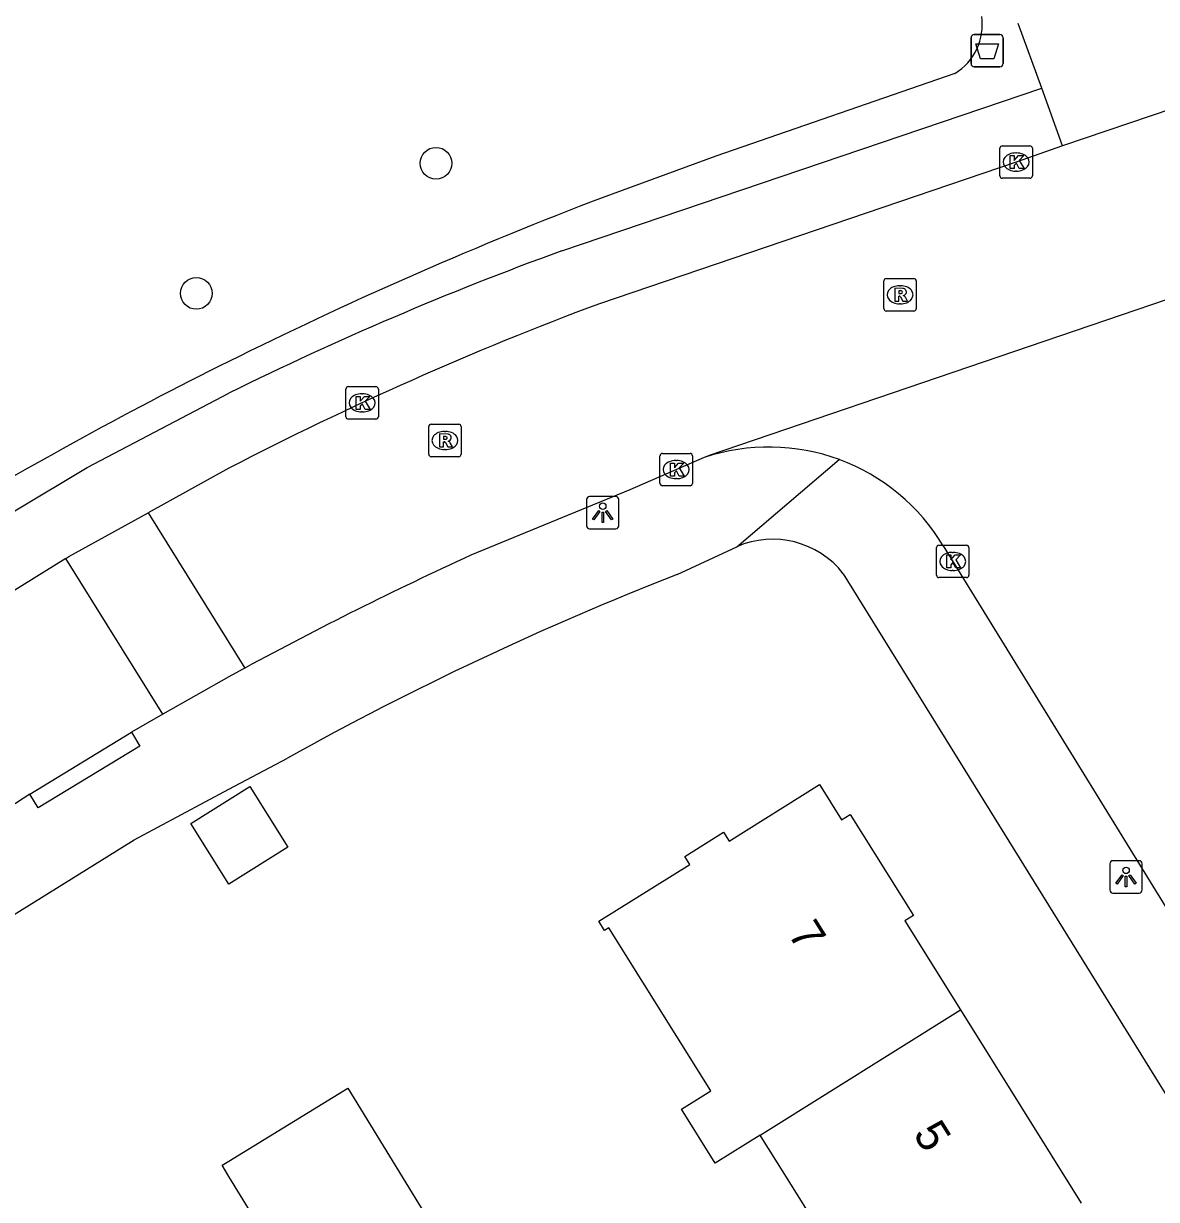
# Model space of a CAD drawing. Extents: x 160037 to 160839, y 385326 to 386441.
# Drawn here: x 160493.67 to 160528.6, y 386357 to 386393.26 of the extents above; entities that cross this region are included whole.
import ezdxf

# ---------------------------------------------------------------- set-up
doc = ezdxf.new("R2010")
doc.units = 0
for name, color, linetype in [('IMGEO_Afvalbak', 7, 'Continuous'), ('IMGEO_Boom', 7, 'Continuous'), ('IMGEO_Kolk', 7, 'Continuous'), ('IMGEO_Lichtpunt', 7, 'Continuous'), ('IMGEO_Pand', 7, 'Continuous'), ('IMGEO_Pand_nummerreeks', 7, 'Continuous'), ('IMGEO_Parkeervlak_open', 7, 'Continuous'), ('IMGEO_Rijbaan_lokaal_open', 7, 'Continuous'), ('IMGEO_Rioolput', 7, 'Continuous'), ('IMGEO_Voetpad_open', 7, 'Continuous')]:
    doc.layers.add(name, color=color, linetype=linetype)

msp = doc.modelspace()

# ---------------------------------------------------------------- linework, layer by layer
at = {"layer": 'IMGEO_Afvalbak'}
for p, q in [((160522.885, 386392.023), (160522.885, 386392.823)), ((160522.885, 386392.823), (160522.885, 386392.023)), ((160522.985, 386392.923), (160523.775, 386392.923)), ((160523.775, 386392.923), (160522.985, 386392.923)), ((160523.875, 386392.823), (160523.875, 386392.023)), ((160523.875, 386392.023), (160523.875, 386392.823)), ((160523.775, 386391.923), (160522.985, 386391.923)), ((160522.985, 386391.923), (160523.775, 386391.923))]:
    msp.add_line(p, q, dxfattribs=at)
msp.add_lwpolyline([(160523.028, 386392.637), (160523.732, 386392.637), (160523.583, 386392.167), (160523.177, 386392.167), (160523.028, 386392.637)], dxfattribs=at)
for centre, start, end in [((160522.985, 386392.823), 90, 180), ((160522.985, 386392.823), 90, 180), ((160523.775, 386392.823), 0, 90), ((160523.775, 386392.823), 360, 90), ((160522.985, 386392.023), 180, 270), ((160522.985, 386392.023), 180, 270), ((160523.775, 386392.023), 270, 0), ((160523.775, 386392.023), 270, 0)]:
    msp.add_arc(centre, 0.1, start, end, dxfattribs=at)
at = {"layer": 'IMGEO_Boom'}
for centre in [(160506.386, 386388.952), (160498.997, 386384.938)]:
    msp.add_circle(centre, 0.489, dxfattribs=at)
at = {"layer": 'IMGEO_Kolk'}
for p, q in [((160523.849, 386389.489), (160524.701, 386389.489)), ((160523.774, 386388.563), (160523.774, 386389.415)), ((160524.262, 386389.269), (160524.287, 386389.269)), ((160524.775, 386389.415), (160524.775, 386388.563)), ((160524.285, 386388.709), (160524.26, 386388.709)), ((160524.701, 386388.489), (160523.849, 386388.489)), ((160503.608, 386381.138), (160503.608, 386381.99)), ((160503.683, 386382.064), (160504.535, 386382.064)), ((160504.096, 386381.844), (160504.121, 386381.844)), ((160504.609, 386381.99), (160504.609, 386381.138)), ((160504.119, 386381.284), (160504.094, 386381.284)), ((160504.535, 386381.064), (160503.683, 386381.064)), ((160513.368, 386380.007), (160514.22, 386380.007)), ((160513.293, 386379.081), (160513.293, 386379.933)), ((160513.781, 386379.787), (160513.806, 386379.787)), ((160514.294, 386379.933), (160514.294, 386379.081)), ((160514.22, 386379.007), (160513.368, 386379.007)), ((160513.804, 386379.227), (160513.779, 386379.227)), ((160521.819, 386376.249), (160521.819, 386377.101)), ((160521.894, 386377.175), (160522.746, 386377.175)), ((160522.82, 386377.101), (160522.82, 386376.249)), ((160522.307, 386376.955), (160522.332, 386376.955)), ((160522.33, 386376.395), (160522.305, 386376.395)), ((160522.746, 386376.175), (160521.894, 386376.175))]:
    msp.add_line(p, q, dxfattribs=at)
for points in [[(160523.849, 386389.489), (160524.701, 386389.489)], [(160523.774, 386388.563), (160523.774, 386389.415)], [(160524.095, 386389.189), (160524.218, 386389.189), (160524.218, 386389.038), (160524.348, 386389.189), (160524.512, 386389.189), (160524.366, 386389.038), (160524.519, 386388.789), (160524.367, 386388.789), (160524.282, 386388.953), (160524.218, 386388.886), (160524.218, 386388.789), (160524.095, 386388.789), (160524.095, 386389.189)], [(160524.775, 386389.415), (160524.775, 386388.563)], [(160524.701, 386388.489), (160523.849, 386388.489)], [(160503.608, 386381.138), (160503.608, 386381.99)], [(160503.683, 386382.064), (160504.535, 386382.064)], [(160504.609, 386381.99), (160504.609, 386381.138)], [(160503.929, 386381.764), (160504.052, 386381.764), (160504.052, 386381.613), (160504.182, 386381.764), (160504.346, 386381.764), (160504.2, 386381.613), (160504.353, 386381.364), (160504.201, 386381.364), (160504.116, 386381.528), (160504.052, 386381.461), (160504.052, 386381.364), (160503.929, 386381.364), (160503.929, 386381.764)], [(160504.535, 386381.064), (160503.683, 386381.064)], [(160513.368, 386380.007), (160514.22, 386380.007)], [(160513.293, 386379.081), (160513.293, 386379.933)], [(160513.614, 386379.707), (160513.737, 386379.707), (160513.737, 386379.556), (160513.867, 386379.707), (160514.031, 386379.707), (160513.885, 386379.556), (160514.038, 386379.307), (160513.886, 386379.307), (160513.801, 386379.471), (160513.737, 386379.404), (160513.737, 386379.307), (160513.614, 386379.307), (160513.614, 386379.707)], [(160514.294, 386379.933), (160514.294, 386379.081)], [(160514.22, 386379.007), (160513.368, 386379.007)], [(160521.819, 386376.249), (160521.819, 386377.101)], [(160521.894, 386377.175), (160522.746, 386377.175)], [(160522.82, 386377.101), (160522.82, 386376.249)], [(160522.14, 386376.875), (160522.263, 386376.875), (160522.263, 386376.724), (160522.393, 386376.875), (160522.557, 386376.875), (160522.411, 386376.724), (160522.564, 386376.475), (160522.412, 386376.475), (160522.327, 386376.639), (160522.263, 386376.572), (160522.263, 386376.475), (160522.14, 386376.475), (160522.14, 386376.875)], [(160522.746, 386376.175), (160521.894, 386376.175)]]:
    msp.add_lwpolyline(points, dxfattribs=at)
for centre, start, end in [((160523.851, 386389.413), 91.552, 178.448), ((160523.851, 386389.413), 91.552, 178.448), ((160524.699, 386389.413), 1.552, 88.448), ((160524.699, 386389.413), 1.552, 88.448), ((160523.851, 386388.565), 181.552, 268.448), ((160523.851, 386388.565), 181.552, 268.448), ((160524.699, 386388.565), 271.552, 358.448), ((160524.699, 386388.565), 271.552, 358.448), ((160503.685, 386381.988), 91.552, 178.448), ((160503.685, 386381.988), 91.552, 178.448), ((160504.533, 386381.988), 1.552, 88.448), ((160504.533, 386381.988), 1.552, 88.448), ((160503.685, 386381.14), 181.552, 268.448), ((160503.685, 386381.14), 181.552, 268.448), ((160504.533, 386381.14), 271.552, 358.448), ((160504.533, 386381.14), 271.552, 358.448), ((160513.37, 386379.931), 91.552, 178.448), ((160513.37, 386379.931), 91.552, 178.448), ((160514.218, 386379.931), 1.552, 88.448), ((160514.218, 386379.931), 1.552, 88.448), ((160513.37, 386379.083), 181.552, 268.448), ((160513.37, 386379.083), 181.552, 268.448), ((160514.218, 386379.083), 271.552, 358.448), ((160514.218, 386379.083), 271.552, 358.448), ((160521.896, 386377.099), 91.552, 178.448), ((160521.896, 386377.099), 91.552, 178.448), ((160522.744, 386377.099), 1.552, 88.448), ((160522.744, 386377.099), 1.552, 88.448), ((160521.896, 386376.251), 181.552, 268.448), ((160521.896, 386376.251), 181.552, 268.448), ((160522.744, 386376.251), 271.552, 358.448), ((160522.744, 386376.251), 271.552, 358.448)]:
    msp.add_arc(centre, 0.0765, start, end, dxfattribs=at)
for centre, major_axis, ratio, start_param, end_param in [((160524.261, 386388.989), (-0.387, 0.002), 0.722429, 4.712389, 7.853982), ((160524.286, 386388.989), (-0.39, 0.002), 0.717154, 1.570796, 4.712389), ((160504.095, 386381.564), (-0.387, 0.002), 0.722429, 4.712389, 7.853982), ((160504.12, 386381.564), (-0.39, 0.002), 0.717154, 1.570796, 4.712389), ((160513.78, 386379.507), (-0.387, 0.002), 0.722429, 4.712389, 7.853982), ((160513.805, 386379.507), (-0.39, 0.002), 0.717154, 1.570796, 4.712389), ((160522.306, 386376.675), (-0.387, 0.002), 0.722429, 4.712389, 7.853982), ((160522.331, 386376.675), (-0.39, 0.002), 0.717154, 1.570796, 4.712389)]:
    msp.add_ellipse(centre, major_axis=major_axis, ratio=ratio, start_param=start_param, end_param=end_param, dxfattribs=at)
at = {"layer": 'IMGEO_Lichtpunt'}
for p, q in [((160511.029, 386378.581), (160511.029, 386377.774)), ((160511.029, 386378.581), (160511.029, 386377.774)), ((160511.931, 386378.676), (160511.123, 386378.676)), ((160511.931, 386378.676), (160511.123, 386378.676)), ((160512.025, 386377.774), (160512.025, 386378.581)), ((160512.025, 386377.774), (160512.025, 386378.581)), ((160511.123, 386377.68), (160511.931, 386377.68)), ((160511.123, 386377.68), (160511.931, 386377.68)), ((160527.166, 386367.351), (160527.166, 386366.544)), ((160527.166, 386367.351), (160527.166, 386366.544)), ((160528.068, 386367.446), (160527.26, 386367.446)), ((160528.068, 386367.446), (160527.26, 386367.446)), ((160528.162, 386366.544), (160528.162, 386367.351)), ((160528.162, 386366.544), (160528.162, 386367.351)), ((160527.26, 386366.45), (160528.068, 386366.45)), ((160527.26, 386366.45), (160528.068, 386366.45))]:
    msp.add_line(p, q, dxfattribs=at)
for points in [[(160511.403, 386378.245), (160511.442, 386378.217), (160511.254, 386377.955), (160511.216, 386377.982), (160511.403, 386378.245)], [(160511.505, 386378.197), (160511.552, 386378.197), (160511.552, 386377.875), (160511.505, 386377.875), (160511.505, 386378.197)], [(160511.615, 386378.217), (160511.653, 386378.244), (160511.84, 386377.982), (160511.801, 386377.954), (160511.615, 386378.217)], [(160527.54, 386367.015), (160527.579, 386366.987), (160527.391, 386366.725), (160527.353, 386366.752), (160527.54, 386367.015)], [(160527.642, 386366.967), (160527.689, 386366.967), (160527.689, 386366.645), (160527.642, 386366.645), (160527.642, 386366.967)], [(160527.752, 386366.987), (160527.79, 386367.014), (160527.977, 386366.752), (160527.938, 386366.724), (160527.752, 386366.987)]]:
    msp.add_lwpolyline(points, dxfattribs=at)
for centre in [(160511.528, 386378.379), (160527.665, 386367.149)]:
    msp.add_circle(centre, 0.0994, dxfattribs=at)
for centre, start, end in [((160511.123, 386378.581), 90, 180), ((160511.123, 386378.581), 90, 180), ((160511.931, 386378.581), 0, 90), ((160511.931, 386378.581), 0, 90), ((160511.123, 386377.774), 180, 270), ((160511.123, 386377.774), 180, 270), ((160511.931, 386377.774), 270, 0), ((160511.931, 386377.774), 270, 360), ((160527.26, 386367.351), 90, 180), ((160527.26, 386367.351), 90, 180), ((160528.068, 386367.351), 0, 90), ((160528.068, 386367.351), 0, 90), ((160527.26, 386366.544), 180, 270), ((160527.26, 386366.544), 180, 270), ((160528.068, 386366.544), 270, 0), ((160528.068, 386366.544), 270, 360)]:
    msp.add_arc(centre, 0.0946, start, end, dxfattribs=at)
at = {"layer": 'IMGEO_Pand'}
for points in [[(160498.828, 386368.592), (160500.649, 386369.731), (160501.82, 386367.86), (160499.999, 386366.721), (160498.828, 386368.592)], [(160516.377, 386358.988), (160514.998, 386358.126), (160513.961, 386359.785), (160514.862, 386360.349), (160511.714, 386365.381), (160511.582, 386365.299), (160511.404, 386365.583), (160514.216, 386367.329), (160514.064, 386367.58), (160515.252, 386368.323), (160515.423, 386368.049), (160518.213, 386369.794), (160518.892, 386368.709), (160519.155, 386368.874), (160521.107, 386365.754), (160520.845, 386365.59), (160522.555, 386362.851)], [(160516.377, 386358.988), (160522.555, 386362.851)], [(160522.555, 386362.851), (160526.285, 386356.886)], [(160499.79, 386358.056), (160500, 386358.185), (160503.667, 386360.431), (160507.827, 386353.641), (160503.951, 386351.266), (160500, 386357.713), (160499.79, 386358.056)], [(160520.108, 386353.023), (160519.997, 386353.2), (160518.285, 386355.938), (160517.138, 386357.771), (160516.413, 386358.931), (160516.377, 386358.988)]]:
    msp.add_lwpolyline(points, dxfattribs=at)
at = {"layer": 'IMGEO_Parkeervlak_open'}
msp.add_lwpolyline([(160525.709, 386389.492), (160525.064, 386391.263)], dxfattribs=at)
at = {"layer": 'IMGEO_Rijbaan_lokaal_open'}
for points in [[(160556.804, 386400.051), (160555.523, 386399.617), (160543.417, 386395.493), (160525.709, 386389.492)], [(160525.709, 386389.492), (160524.271, 386388.988), (160511.426, 386384.622)], [(160532.782, 386386.046), (160532.671, 386386.023), (160514.811, 386379.941), (160514.66, 386379.881)], [(160514.66, 386379.881), (160512.363, 386378.879), (160507.463, 386376.863)], [(160500, 386379.55), (160497.511, 386378.174)], [(160494.973, 386376.764), (160495.069, 386376.823), (160497.511, 386378.174)], [(160497.511, 386378.174), (160500.496, 386373.388)], [(160522.027, 386377.153), (160531.076, 386362.46), (160540.147, 386347.844)], [(160494.973, 386376.764), (160473.261, 386363.294), (160456.063, 386352.621), (160446.537, 386346.545), (160434.965, 386339.324)], [(160497.967, 386371.964), (160494.973, 386376.764)], [(160500.496, 386373.388), (160500.405, 386373.339), (160500.315, 386373.29), (160500, 386373.118), (160497.967, 386371.964)], [(160497.967, 386371.964), (160496.992, 386371.41)], [(160493.857, 386369.5), (160496.992, 386371.41)], [(160493.857, 386369.5), (160491.7, 386368.105)]]:
    msp.add_lwpolyline(points, dxfattribs=at)
for centre, radius, start, end in [((160547.823, 386287.221), 103.979, 110.4901, 117.38276), ((160516.645, 386373.922), 6.281, 69.7071, 108.4213), ((160516.647, 386373.933), 6.27, 30.905, 69.6953), ((160554.887, 386273.061), 114.123, 114.55434, 118.46386)]:
    msp.add_arc(centre, radius, start, end, dxfattribs=at)
at = {"layer": 'IMGEO_Rioolput'}
for p, q in [((160520.194, 386384.47), (160520.194, 386385.322)), ((160520.269, 386385.396), (160521.121, 386385.396)), ((160520.682, 386385.176), (160520.707, 386385.176)), ((160521.195, 386385.322), (160521.195, 386384.47)), ((160521.121, 386384.396), (160520.269, 386384.396)), ((160520.705, 386384.616), (160520.68, 386384.616)), ((160506.161, 386379.978), (160506.161, 386380.83)), ((160506.236, 386380.904), (160507.088, 386380.904)), ((160507.162, 386380.83), (160507.162, 386379.978)), ((160506.649, 386380.684), (160506.674, 386380.684)), ((160506.672, 386380.124), (160506.647, 386380.124)), ((160507.088, 386379.904), (160506.236, 386379.904))]:
    msp.add_line(p, q, dxfattribs=at)
for points in [[(160520.194, 386384.47), (160520.194, 386385.322)], [(160520.269, 386385.396), (160521.121, 386385.396)], [(160520.783, 386385.094), (160520.531, 386385.096), (160520.531, 386384.696)], [(160521.195, 386385.322), (160521.195, 386384.47)], [(160520.531, 386384.696), (160520.655, 386384.696), (160520.655, 386384.858), (160520.666, 386384.858)], [(160520.709, 386385.015), (160520.655, 386385.015), (160520.655, 386384.934)], [(160520.655, 386384.934), (160520.707, 386384.934)], [(160520.713, 386384.829), (160520.784, 386384.696), (160520.924, 386384.696), (160520.859, 386384.822)], [(160521.121, 386384.396), (160520.269, 386384.396)], [(160506.161, 386379.978), (160506.161, 386380.83)], [(160506.236, 386380.904), (160507.088, 386380.904)], [(160507.162, 386380.83), (160507.162, 386379.978)], [(160506.75, 386380.602), (160506.498, 386380.604), (160506.498, 386380.204)], [(160506.498, 386380.204), (160506.622, 386380.204), (160506.622, 386380.366), (160506.633, 386380.366)], [(160506.676, 386380.523), (160506.622, 386380.523), (160506.622, 386380.442)], [(160506.622, 386380.442), (160506.674, 386380.442)], [(160506.68, 386380.337), (160506.751, 386380.204), (160506.891, 386380.204), (160506.826, 386380.33)], [(160507.088, 386379.904), (160506.236, 386379.904)]]:
    msp.add_lwpolyline(points, dxfattribs=at)
for centre, radius, start, end in [((160520.271, 386385.32), 0.0765, 91.552, 178.448), ((160520.271, 386385.32), 0.0765, 91.552, 178.448), ((160520.782, 386384.984), 0.109, 350.3612, 89.416), ((160521.119, 386385.32), 0.0765, 1.552, 88.448), ((160521.119, 386385.32), 0.0765, 1.552, 88.448), ((160520.665, 386384.805), 0.0533, 26.0293, 88.6989), ((160520.691, 386385.123), 0.19, 274.7715, 282.9687), ((160520.715, 386384.919), 0.0964, 77.0061, 93.1865), ((160520.729, 386384.976), 0.0378, 276.6634, 79.6772), ((160520.78, 386384.984), 0.112, 277.5842, 350.9817), ((160520.764, 386384.769), 0.108, 29.5134, 73.7905), ((160520.271, 386384.472), 0.0765, 181.552, 268.448), ((160520.271, 386384.472), 0.0765, 181.552, 268.448), ((160521.119, 386384.472), 0.0765, 271.552, 358.448), ((160521.119, 386384.472), 0.0765, 271.552, 358.448), ((160506.238, 386380.828), 0.0765, 91.552, 178.448), ((160506.238, 386380.828), 0.0765, 91.552, 178.448), ((160507.086, 386380.828), 0.0765, 1.552, 88.448), ((160507.086, 386380.828), 0.0765, 1.552, 88.448), ((160506.632, 386380.313), 0.0533, 26.0293, 88.6989), ((160506.658, 386380.631), 0.19, 274.7715, 282.9687), ((160506.682, 386380.427), 0.0964, 77.0061, 93.1865), ((160506.696, 386380.484), 0.0378, 276.6634, 79.6772), ((160506.749, 386380.492), 0.109, 350.3612, 89.416), ((160506.747, 386380.492), 0.112, 277.5842, 350.9817), ((160506.731, 386380.277), 0.108, 29.5134, 73.7905), ((160506.238, 386379.98), 0.0765, 181.552, 268.448), ((160506.238, 386379.98), 0.0765, 181.552, 268.448), ((160507.086, 386379.98), 0.0765, 271.552, 358.448), ((160507.086, 386379.98), 0.0765, 271.552, 358.448)]:
    msp.add_arc(centre, radius, start, end, dxfattribs=at)
for centre, major_axis, ratio, start_param, end_param in [((160520.681, 386384.896), (-0.387, 0.002), 0.722429, 4.712389, 7.853982), ((160520.706, 386384.896), (-0.39, 0.002), 0.717154, 1.570796, 4.712389), ((160506.648, 386380.404), (-0.387, 0.002), 0.722429, 4.712389, 7.853982), ((160506.673, 386380.404), (-0.39, 0.002), 0.717154, 1.570796, 4.712389)]:
    msp.add_ellipse(centre, major_axis=major_axis, ratio=ratio, start_param=start_param, end_param=end_param, dxfattribs=at)
at = {"layer": 'IMGEO_Voetpad_open'}
for points in [[(160525.064, 386391.263), (160524.337, 386393.26)], [(160522.382, 386391.716), (160515.017, 386389.174), (160511.51, 386387.89)], [(160510.262, 386386.25), (160525.064, 386391.263)], [(160500.315, 386382.998), (160500, 386382.842)], [(160433.911, 386341.024), (160445.481, 386348.243), (160456.299, 386355.189), (160491.267, 386376.96), (160493.451, 386378.266), (160495.63, 386379.566), (160500, 386381.861)], [(160515.662, 386377.128), (160518.823, 386379.813)], [(160513.818, 386376.273), (160515.662, 386377.128)], [(160518.945, 386376.296), (160537.571, 386346.245)], [(160496.992, 386371.41), (160497.25, 386370.983), (160494.115, 386369.073), (160493.857, 386369.5)], [(160477.207, 386355.738), (160497.076, 386368.094), (160500, 386369.65), (160501.81, 386370.613)]]:
    msp.add_lwpolyline(points, dxfattribs=at)
for centre, radius, start, end in [((160521.458, 386393.23), 1.774, 301.3997, 8.098), ((160558.104, 386266.007), 130.485, 110.92115, 116.28765), ((160544.84, 386291.212), 101.133, 109.9929, 116.31935), ((160558.018, 386266.164), 130.307, 116.43897, 121.21177), ((160516.767, 386374.596), 2.763, 37.9787, 113.5795), ((160550.013, 386283.916), 99.196, 111.40023, 119.07369)]:
    msp.add_arc(centre, radius, start, end, dxfattribs=at)

# ---------------------------------------------------------------- texts
at = {"layer": 'IMGEO_Pand_nummerreeks'}
for s, p in [('7', (160517.218, 386365.199)), ('5', (160521.08, 386359.022))]:
    msp.add_text(s, height=1, rotation=302.0224, dxfattribs=at).set_placement(p)

doc.saveas('drawing.dxf')
